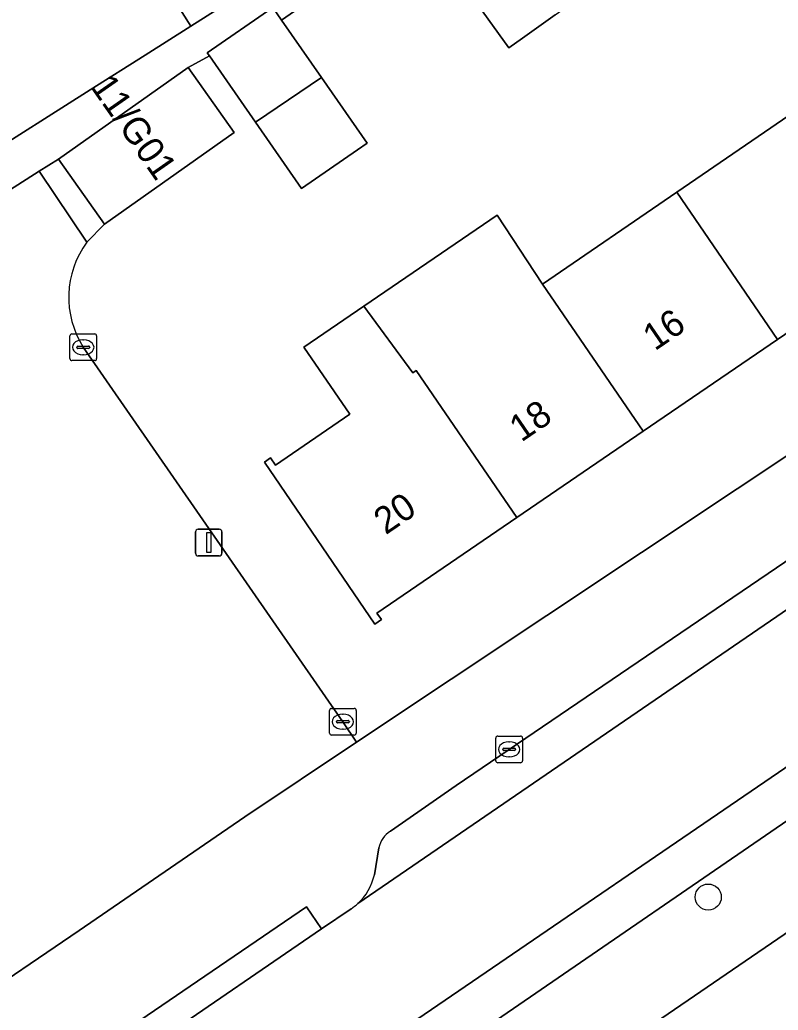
# Model space of a CAD drawing. Extents: x 157445 to 158888, y 383061 to 384688.
# Drawn here: x 158104.15 to 158132.56, y 383539.93 to 383577.06 of the extents above; entities that cross this region are included whole.
import ezdxf

# ---------------------------------------------------------------- set-up
doc = ezdxf.new("R2010")
doc.units = 0
for name, color, linetype in [('IMGEO_Boom', 7, 'Continuous'), ('IMGEO_Erf', 7, 'Continuous'), ('IMGEO_Kolk', 7, 'Continuous'), ('IMGEO_Lichtmast', 7, 'Continuous'), ('IMGEO_Pand', 7, 'Continuous'), ('IMGEO_Pand_nummerreeks', 7, 'Continuous'), ('IMGEO_Parkeervlak_open', 7, 'Continuous'), ('IMGEO_Rijbaan_lokaal_open', 7, 'Continuous'), ('IMGEO_Voetpad_open', 7, 'Continuous')]:
    doc.layers.add(name, color=color, linetype=linetype)

msp = doc.modelspace()

# ---------------------------------------------------------------- linework, layer by layer
at = {"layer": 'IMGEO_Boom'}
msp.add_circle((158129.944, 383544.171), 0.489, dxfattribs=at)
at = {"layer": 'IMGEO_Erf'}
for points in [[(158102.075, 383585.81), (158105.228, 383580.836), (158107.195, 383582.136), (158110.56, 383576.829), (158119.268, 383582.353), (158117.285, 383585.19), (158114.601, 383583.313), (158112.815, 383585.866), (158110.934, 383588.556), (158113.618, 383590.433), (158108.813, 383597.762), (158106.327, 383596.034), (158104.428, 383598.79), (158106.985, 383600.551), (158104.102, 383604.948)], [(158119.152, 383580.668), (158113.956, 383577.049), (158115.449, 383574.896), (158117.159, 383572.432), (158116.798, 383572.182), (158114.709, 383570.733), (158112.977, 383573.229), (158111.253, 383575.714), (158110.453, 383575.278), (158112.18, 383572.836), (158107.323, 383569.399), (158106.664, 383568.724)], [(158124.205, 383577.246), (158122.985, 383576.378), (158122.468, 383576.01), (158120.704, 383578.488)], [(158145.802, 383577.42), (158147.496, 383574.944), (158147.267, 383574.763), (158147.081, 383575.018), (158142.612, 383571.963), (158137.459, 383568.441), (158132.545, 383565.082), (158127.512, 383561.642), (158122.775, 383558.404), (158117.533, 383554.821), (158117.703, 383554.574), (158117.456, 383554.405), (158113.313, 383560.478), (158113.544, 383560.636), (158113.73, 383560.365), (158116.52, 383562.273), (158114.797, 383564.79), (158117.037, 383566.322), (158122.03, 383569.737), (158123.733, 383567.153), (158128.765, 383570.596), (158133.678, 383573.957), (158138.828, 383577.481)], [(158106.53, 383564.786), (158116.252, 383550.745), (158116.761, 383549.981), (158152.387, 383573.703)], [(158160.102, 383530.339), (158145.517, 383551.473), (158070.298, 383500)]]:
    msp.add_lwpolyline(points, dxfattribs=at)
msp.add_arc((158109.458, 383566.658), 3.475, 143.5185, 212.5838, dxfattribs=at)
at = {"layer": 'IMGEO_Kolk'}
for p, q in [((158106.028, 383564.36), (158106.028, 383565.212)), ((158106.103, 383565.286), (158106.955, 383565.286)), ((158106.516, 383565.066), (158106.541, 383565.066)), ((158107.029, 383565.212), (158107.029, 383564.36)), ((158106.287, 383564.78), (158106.287, 383564.792)), ((158106.725, 383564.743), (158106.327, 383564.743)), ((158106.33, 383564.829), (158106.728, 383564.829)), ((158106.771, 383564.792), (158106.771, 383564.78)), ((158106.955, 383564.286), (158106.103, 383564.286)), ((158106.539, 383564.506), (158106.514, 383564.506)), ((158115.829, 383551.245), (158116.681, 383551.245)), ((158115.754, 383550.319), (158115.754, 383551.171)), ((158116.242, 383551.025), (158116.267, 383551.025)), ((158116.755, 383551.171), (158116.755, 383550.319)), ((158116.013, 383550.739), (158116.013, 383550.751)), ((158116.451, 383550.702), (158116.053, 383550.702)), ((158116.056, 383550.788), (158116.454, 383550.788)), ((158116.265, 383550.465), (158116.24, 383550.465)), ((158116.497, 383550.751), (158116.497, 383550.739)), ((158116.681, 383550.245), (158115.829, 383550.245)), ((158121.984, 383549.281), (158121.984, 383550.133)), ((158122.059, 383550.207), (158122.911, 383550.207)), ((158122.985, 383550.133), (158122.985, 383549.281)), ((158122.286, 383549.75), (158122.684, 383549.75)), ((158122.472, 383549.987), (158122.497, 383549.987)), ((158122.243, 383549.701), (158122.243, 383549.713)), ((158122.681, 383549.664), (158122.283, 383549.664)), ((158122.495, 383549.427), (158122.47, 383549.427)), ((158122.727, 383549.713), (158122.727, 383549.701)), ((158122.911, 383549.207), (158122.059, 383549.207))]:
    msp.add_line(p, q, dxfattribs=at)
for points in [[(158106.028, 383564.36), (158106.028, 383565.212)], [(158106.103, 383565.286), (158106.955, 383565.286)], [(158107.029, 383565.212), (158107.029, 383564.36)], [(158106.955, 383564.286), (158106.103, 383564.286)], [(158115.829, 383551.245), (158116.681, 383551.245)], [(158115.754, 383550.319), (158115.754, 383551.171)], [(158116.755, 383551.171), (158116.755, 383550.319)], [(158116.681, 383550.245), (158115.829, 383550.245)], [(158121.984, 383549.281), (158121.984, 383550.133)], [(158122.059, 383550.207), (158122.911, 383550.207)], [(158122.985, 383550.133), (158122.985, 383549.281)], [(158122.911, 383549.207), (158122.059, 383549.207)]]:
    msp.add_lwpolyline(points, dxfattribs=at)
for centre, radius, start, end in [((158106.105, 383565.21), 0.0765, 91.552, 178.448), ((158106.105, 383565.21), 0.0765, 91.552, 178.448), ((158106.953, 383565.21), 0.0765, 1.552, 88.448), ((158106.953, 383565.21), 0.0765, 1.552, 88.448), ((158106.327, 383564.789), 0.0403, 85.8775, 175.7526), ((158106.324, 383564.779), 0.0366, 178.938, 274.7102), ((158106.728, 383564.786), 0.043, 264.8664, 352.4533), ((158106.732, 383564.791), 0.0386, 1.7309, 96.639), ((158106.105, 383564.362), 0.0765, 181.552, 268.448), ((158106.105, 383564.362), 0.0765, 181.552, 268.448), ((158106.953, 383564.362), 0.0765, 271.552, 358.448), ((158106.953, 383564.362), 0.0765, 271.552, 358.448), ((158115.831, 383551.169), 0.0765, 91.552, 178.448), ((158115.831, 383551.169), 0.0765, 91.552, 178.448), ((158116.679, 383551.169), 0.0765, 1.552, 88.448), ((158116.679, 383551.169), 0.0765, 1.552, 88.448), ((158116.053, 383550.748), 0.0403, 85.8775, 175.7526), ((158116.05, 383550.738), 0.0366, 178.938, 274.7102), ((158116.454, 383550.745), 0.043, 264.8664, 352.4533), ((158116.458, 383550.75), 0.0386, 1.7309, 96.639), ((158115.831, 383550.321), 0.0765, 181.552, 268.448), ((158115.831, 383550.321), 0.0765, 181.552, 268.448), ((158116.679, 383550.321), 0.0765, 271.552, 358.448), ((158116.679, 383550.321), 0.0765, 271.552, 358.448), ((158122.061, 383550.131), 0.0765, 91.552, 178.448), ((158122.061, 383550.131), 0.0765, 91.552, 178.448), ((158122.909, 383550.131), 0.0765, 1.552, 88.448), ((158122.909, 383550.131), 0.0765, 1.552, 88.448), ((158122.283, 383549.71), 0.0403, 85.8775, 175.7526), ((158122.688, 383549.712), 0.0386, 1.7309, 96.639), ((158122.28, 383549.7), 0.0366, 178.938, 274.7102), ((158122.684, 383549.707), 0.043, 264.8664, 352.4533), ((158122.061, 383549.283), 0.0765, 181.552, 268.448), ((158122.061, 383549.283), 0.0765, 181.552, 268.448), ((158122.909, 383549.283), 0.0765, 271.552, 358.448), ((158122.909, 383549.283), 0.0765, 271.552, 358.448)]:
    msp.add_arc(centre, radius, start, end, dxfattribs=at)
for centre, major_axis, ratio, start_param, end_param in [((158106.515, 383564.786), (-0.387, 0.002), 0.722429, 4.712389, 7.853982), ((158106.54, 383564.786), (-0.39, 0.002), 0.717154, 1.570796, 4.712389), ((158116.241, 383550.745), (-0.387, 0.002), 0.722429, 4.712389, 7.853982), ((158116.266, 383550.745), (-0.39, 0.002), 0.717154, 1.570796, 4.712389), ((158122.471, 383549.707), (-0.387, 0.002), 0.722429, 4.712389, 7.853982), ((158122.496, 383549.707), (-0.39, 0.002), 0.717154, 1.570796, 4.712389)]:
    msp.add_ellipse(centre, major_axis=major_axis, ratio=ratio, start_param=start_param, end_param=end_param, dxfattribs=at)
at = {"layer": 'IMGEO_Lichtmast'}
for p, q in [((158110.832, 383557.961), (158111.622, 383557.961)), ((158111.622, 383557.961), (158110.832, 383557.961)), ((158110.732, 383557.061), (158110.732, 383557.861)), ((158110.732, 383557.861), (158110.732, 383557.061)), ((158111.722, 383557.861), (158111.722, 383557.061)), ((158111.722, 383557.061), (158111.722, 383557.861)), ((158111.622, 383556.961), (158110.832, 383556.961)), ((158110.832, 383556.961), (158111.622, 383556.961))]:
    msp.add_line(p, q, dxfattribs=at)
msp.add_lwpolyline([(158111.152, 383557.836), (158111.302, 383557.836), (158111.302, 383557.086), (158111.152, 383557.086), (158111.152, 383557.836)], dxfattribs=at)
for centre, start, end in [((158110.832, 383557.861), 90, 180), ((158110.832, 383557.861), 90, 180), ((158111.622, 383557.861), 0, 90), ((158111.622, 383557.861), 360, 90), ((158110.832, 383557.061), 180, 270), ((158110.832, 383557.061), 180, 270), ((158111.622, 383557.061), 270, 0), ((158111.622, 383557.061), 270, 0)]:
    msp.add_arc(centre, 0.1, start, end, dxfattribs=at)
at = {"layer": 'IMGEO_Pand'}
for points in [[(158105.228, 383580.836), (158099.522, 383577.217), (158102.719, 383572.174), (158102.423, 383571.987), (158102.566, 383571.761), (158106.79, 383574.438), (158108.848, 383575.743), (158110.56, 383576.829), (158107.195, 383582.136)], [(158120.704, 383578.488), (158122.468, 383576.01), (158122.985, 383576.378), (158124.205, 383577.246), (158125.417, 383578.11), (158123.706, 383580.514)], [(158113.956, 383577.049), (158113.625, 383577.526), (158111.175, 383575.826), (158111.253, 383575.714), (158112.977, 383573.229), (158115.449, 383574.896)], [(158107.323, 383569.399), (158112.18, 383572.836), (158110.453, 383575.278), (158105.595, 383571.842)], [(158115.449, 383574.896), (158112.977, 383573.229), (158114.709, 383570.733), (158116.798, 383572.182), (158117.159, 383572.432)], [(158132.545, 383565.082), (158137.459, 383568.441), (158133.678, 383573.957), (158128.765, 383570.596)], [(158132.545, 383565.082), (158128.765, 383570.596), (158123.733, 383567.153), (158127.512, 383561.642)], [(158123.733, 383567.153), (158122.03, 383569.737), (158117.037, 383566.322), (158118.88, 383563.833), (158118.998, 383563.914), (158122.775, 383558.404), (158127.512, 383561.642)], [(158117.037, 383566.322), (158114.797, 383564.79), (158116.52, 383562.273), (158113.73, 383560.365), (158113.544, 383560.636), (158113.313, 383560.478), (158117.456, 383554.405), (158117.703, 383554.574), (158117.533, 383554.821), (158122.775, 383558.404), (158118.998, 383563.914), (158118.88, 383563.833)]]:
    msp.add_lwpolyline(points, close=True, dxfattribs=at)
at = {"layer": 'IMGEO_Parkeervlak_open'}
for points in [[(158116.811, 383543.924), (158152.495, 383568.394)], [(158149.756, 383568.404), (158146.07, 383565.884), (158141.584, 383562.69), (158120.496, 383548.354), (158118.033, 383546.64)], [(158154.999, 383564.17), (158073.425, 383508.419)], [(158111.298, 383532.192), (158144.483, 383554.996)], [(158117.606, 383546.013), (158117.435, 383545.005)]]:
    msp.add_lwpolyline(points, dxfattribs=at)
for centre, radius, start, end in [((158118.524, 383545.847), 0.933, 121.7575, 169.7311), ((158115.401, 383545.459), 2.084, 312.581, 347.4282)]:
    msp.add_arc(centre, radius, start, end, dxfattribs=at)
at = {"layer": 'IMGEO_Rijbaan_lokaal_open'}
for points in [[(158106.664, 383568.724), (158104.874, 383571.383), (158101.077, 383568.969), (158098.405, 383568.512)], [(158071.212, 383512.55), (158070.949, 383512.329), (158073.425, 383508.419), (158154.999, 383564.17), (158155.319, 383564.389), (158152.495, 383568.394), (158116.811, 383543.924)], [(158091.353, 383555.771), (158093.486, 383552.827), (158102.097, 383540.018), (158106.37, 383542.921), (158112.582, 383547.184), (158116.761, 383549.981), (158116.252, 383550.745), (158106.53, 383564.786)], [(158116.571, 383543.735), (158115.46, 383542.976), (158109.217, 383538.71), (158108.258, 383538.055)]]:
    msp.add_lwpolyline(points, dxfattribs=at)
for centre, radius, start, end in [((158109.458, 383566.658), 3.475, 143.5185, 212.5838), ((158115.492, 383545.352), 1.944, 303.7138, 312.7271)]:
    msp.add_arc(centre, radius, start, end, dxfattribs=at)
at = {"layer": 'IMGEO_Voetpad_open'}
for points in [[(158104.102, 383604.948), (158106.985, 383600.551), (158107.376, 383600.82), (158109.266, 383598.077), (158108.813, 383597.762), (158113.618, 383590.433), (158115.515, 383587.722), (158117.285, 383585.19), (158119.268, 383582.353), (158110.56, 383576.829), (158108.848, 383575.743), (158106.79, 383574.438), (158102.566, 383571.761)], [(158101.077, 383568.969), (158104.874, 383571.383), (158105.595, 383571.842), (158110.453, 383575.278), (158111.253, 383575.714), (158111.175, 383575.826), (158113.625, 383577.526), (158113.956, 383577.049), (158119.152, 383580.668)], [(158155.366, 383576.91), (158152.387, 383573.703), (158116.761, 383549.981), (158112.582, 383547.184), (158106.37, 383542.921), (158102.097, 383540.018), (158102.456, 383539.484), (158066.849, 383515.308), (158063.539, 383513.205)], [(158118.033, 383546.64), (158120.496, 383548.354), (158141.584, 383562.69), (158146.07, 383565.884), (158149.756, 383568.404)], [(158117.435, 383545.005), (158117.606, 383546.013)], [(158108.258, 383538.055), (158109.217, 383538.71), (158108.647, 383539.544), (158114.89, 383543.81)], [(158114.89, 383543.81), (158115.46, 383542.976), (158116.571, 383543.735)]]:
    msp.add_lwpolyline(points, dxfattribs=at)
for points in [[(158145.517, 383551.473), (158146.633, 383552.236), (158182.051, 383576.472), (158185.149, 383578.774), (158188.059, 383580.776), (158188.974, 383586.056), (158179.967, 383579.872), (158179.317, 383580.832), (158178.018, 383579.96), (158178.989, 383578.53), (158156.649, 383563.194), (158153.626, 383561.133), (158153.534, 383561.259), (158149.836, 383558.736), (158147.366, 383556.977), (158144.483, 383554.996), (158111.298, 383532.192), (158079.99, 383510.832), (158076.698, 383508.583), (158076.767, 383508.469), (158073.599, 383506.286), (158069.597, 383499.52), (158070.298, 383500)], [(158105.595, 383571.842), (158104.874, 383571.383), (158106.664, 383568.724), (158107.323, 383569.399)], [(158115.46, 383542.976), (158114.89, 383543.81), (158108.647, 383539.544), (158109.217, 383538.71)]]:
    msp.add_lwpolyline(points, close=True, dxfattribs=at)
for centre, radius, start, end in [((158118.524, 383545.847), 0.933, 121.7575, 169.7311), ((158115.401, 383545.459), 2.084, 312.581, 347.4282), ((158115.492, 383545.352), 1.944, 303.7138, 312.7271)]:
    msp.add_arc(centre, radius, start, end, dxfattribs=at)

# ---------------------------------------------------------------- texts
at = {"layer": 'IMGEO_Pand_nummerreeks'}
for s, rotation, p in [('11/G01', 304.9457, (158106.764, 383574.571)), ('16', 34.3613, (158127.943, 383564.629)), ('18', 34.3613, (158122.939, 383561.207)), ('20', 34.3613, (158117.858, 383557.733))]:
    msp.add_text(s, height=1, rotation=rotation, dxfattribs=at).set_placement(p)

doc.saveas('drawing.dxf')
